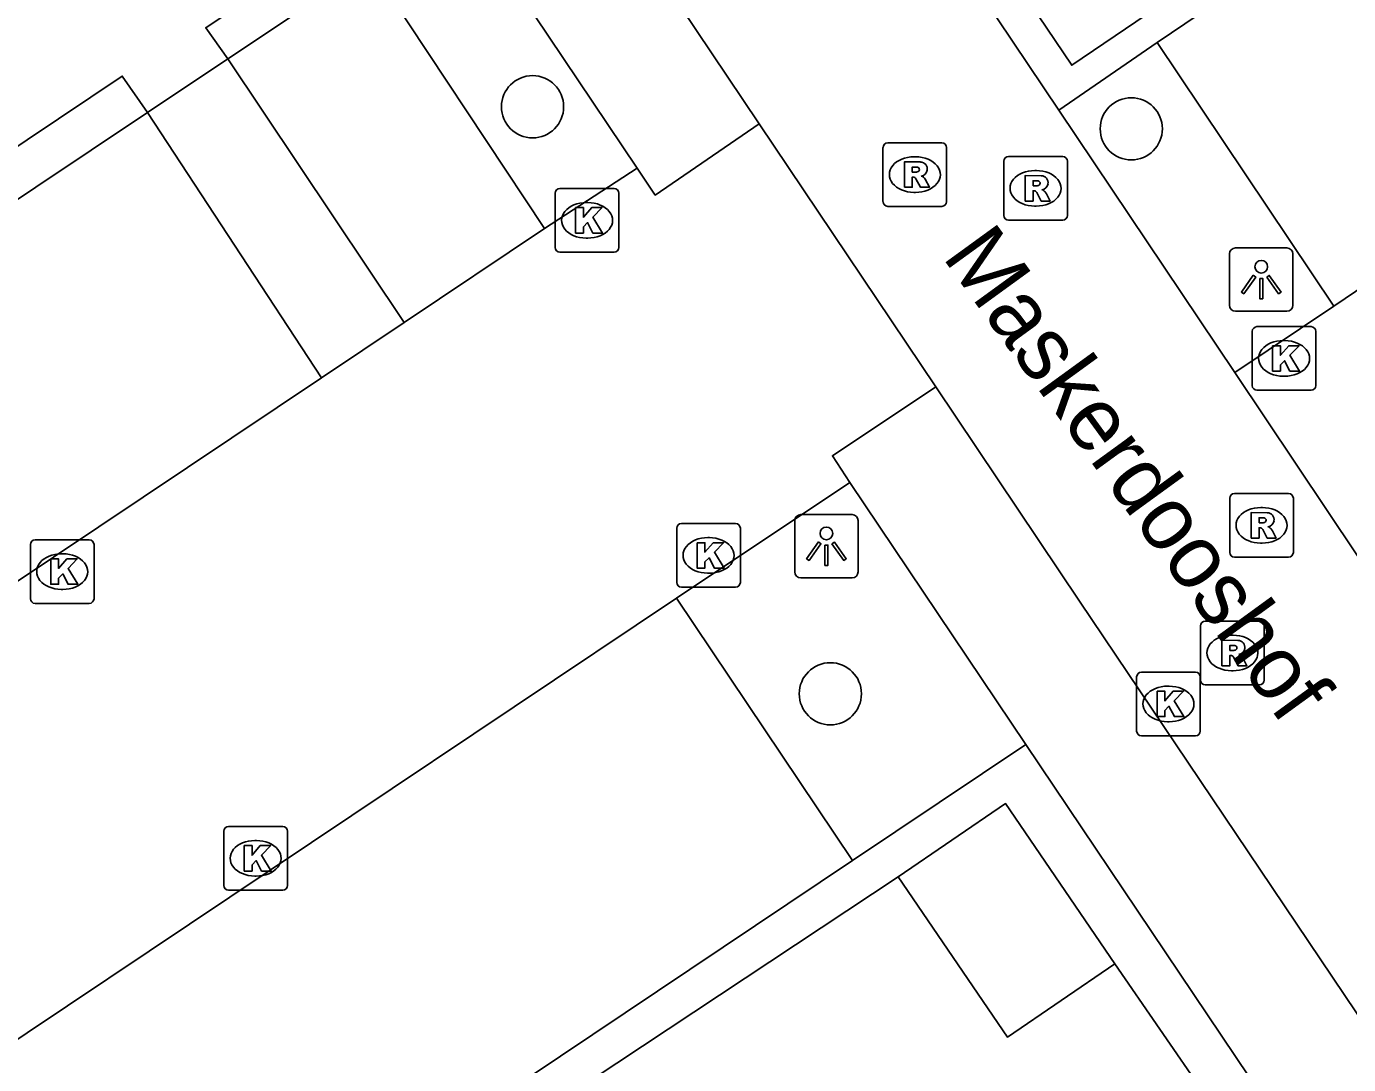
# Model space of a CAD drawing. Extents: x 158797 to 159887, y 384318 to 385255.
# Drawn here: x 159021.65 to 159042.44, y 384716.62 to 384732.95 of the extents above; entities that cross this region are included whole.
import ezdxf

# ---------------------------------------------------------------- set-up
doc = ezdxf.new("R2010")
doc.units = 0
for name, color, linetype in [('IMGEO_Boom', 7, 'Continuous'), ('IMGEO_Haag', 7, 'Continuous'), ('IMGEO_Kolk', 7, 'Continuous'), ('IMGEO_Lichtpunt', 7, 'Continuous'), ('IMGEO_Openbare_ruimte_label', 7, 'Continuous'), ('IMGEO_Pand', 7, 'Continuous'), ('IMGEO_Parkeervlak_open', 7, 'Continuous'), ('IMGEO_Rijbaan_lokaal_open', 7, 'Continuous'), ('IMGEO_Rioolput', 7, 'Continuous'), ('IMGEO_Voetpad_open', 7, 'Continuous')]:
    doc.layers.add(name, color=color, linetype=linetype)

msp = doc.modelspace()

# ---------------------------------------------------------------- linework, layer by layer
at = {"layer": 'IMGEO_Boom'}
for centre in [(159029.611, 384731.689), (159039.027, 384731.342), (159034.294, 384722.455)]:
    msp.add_circle(centre, 0.489, dxfattribs=at)
at = {"layer": 'IMGEO_Haag'}
for points in [[(159024.819, 384732.442), (159024.47, 384732.932), (159025.836, 384733.853)], [(159039.432, 384732.701), (159037.886, 384731.637)], [(159005.088, 384700.795), (159017.999, 384709.332), (159009.213, 384722.809), (159010.167, 384723.465), (159023.158, 384732.172), (159023.556, 384731.598)], [(159037.367, 384721.658), (159034.645, 384719.834)], [(159016.845, 384688.805), (159016.999, 384688.587), (159030.87, 384697.932), (159024.718, 384707.573), (159022.492, 384711.051), (159035.359, 384719.573)], [(159038.77, 384718.208), (159041.598, 384714.096), (159042.202, 384714.463)]]:
    msp.add_lwpolyline(points, dxfattribs=at)
at = {"layer": 'IMGEO_Kolk'}
for p, q in [((159029.967, 384729.476), (159029.967, 384730.328)), ((159030.042, 384730.402), (159030.894, 384730.402)), ((159030.968, 384730.328), (159030.968, 384729.476)), ((159030.455, 384730.182), (159030.48, 384730.182)), ((159030.478, 384729.622), (159030.453, 384729.622)), ((159030.894, 384729.402), (159030.042, 384729.402)), ((159041.004, 384728.23), (159041.856, 384728.23)), ((159040.929, 384727.304), (159040.929, 384728.156)), ((159041.417, 384728.01), (159041.442, 384728.01)), ((159041.93, 384728.156), (159041.93, 384727.304)), ((159041.44, 384727.45), (159041.415, 384727.45)), ((159041.856, 384727.23), (159041.004, 384727.23)), ((159031.878, 384724.206), (159031.878, 384725.058)), ((159031.953, 384725.132), (159032.805, 384725.132)), ((159032.879, 384725.058), (159032.879, 384724.206)), ((159021.788, 384724.877), (159022.64, 384724.877)), ((159032.366, 384724.912), (159032.391, 384724.912)), ((159021.713, 384723.951), (159021.713, 384724.803)), ((159022.201, 384724.657), (159022.226, 384724.657)), ((159022.714, 384724.803), (159022.714, 384723.951)), ((159032.389, 384724.352), (159032.364, 384724.352)), ((159022.224, 384724.097), (159022.199, 384724.097)), ((159032.805, 384724.132), (159031.953, 384724.132)), ((159022.64, 384723.877), (159021.788, 384723.877)), ((159039.186, 384722.795), (159040.038, 384722.795)), ((159039.111, 384721.869), (159039.111, 384722.721)), ((159039.599, 384722.575), (159039.624, 384722.575)), ((159040.112, 384722.721), (159040.112, 384721.869)), ((159039.622, 384722.015), (159039.597, 384722.015)), ((159040.038, 384721.795), (159039.186, 384721.795)), ((159024.755, 384719.441), (159024.755, 384720.293)), ((159024.83, 384720.367), (159025.682, 384720.367)), ((159025.756, 384720.293), (159025.756, 384719.441)), ((159025.243, 384720.147), (159025.268, 384720.147)), ((159025.266, 384719.587), (159025.241, 384719.587)), ((159025.682, 384719.367), (159024.83, 384719.367))]:
    msp.add_line(p, q, dxfattribs=at)
for points in [[(159029.967, 384729.476), (159029.967, 384730.328)], [(159030.042, 384730.402), (159030.894, 384730.402)], [(159030.968, 384730.328), (159030.968, 384729.476)], [(159030.288, 384730.102), (159030.411, 384730.102), (159030.411, 384729.951), (159030.541, 384730.102), (159030.705, 384730.102), (159030.559, 384729.951), (159030.712, 384729.702), (159030.56, 384729.702), (159030.475, 384729.866), (159030.411, 384729.799), (159030.411, 384729.702), (159030.288, 384729.702), (159030.288, 384730.102)], [(159030.894, 384729.402), (159030.042, 384729.402)], [(159041.004, 384728.23), (159041.856, 384728.23)], [(159040.929, 384727.304), (159040.929, 384728.156)], [(159041.93, 384728.156), (159041.93, 384727.304)], [(159041.25, 384727.93), (159041.373, 384727.93), (159041.373, 384727.779), (159041.503, 384727.93), (159041.667, 384727.93), (159041.521, 384727.779), (159041.674, 384727.53), (159041.522, 384727.53), (159041.437, 384727.694), (159041.373, 384727.627), (159041.373, 384727.53), (159041.25, 384727.53), (159041.25, 384727.93)], [(159041.856, 384727.23), (159041.004, 384727.23)], [(159031.878, 384724.206), (159031.878, 384725.058)], [(159031.953, 384725.132), (159032.805, 384725.132)], [(159032.879, 384725.058), (159032.879, 384724.206)], [(159021.788, 384724.877), (159022.64, 384724.877)], [(159032.199, 384724.832), (159032.322, 384724.832), (159032.322, 384724.681), (159032.452, 384724.832), (159032.616, 384724.832), (159032.47, 384724.681), (159032.623, 384724.432), (159032.471, 384724.432), (159032.386, 384724.596), (159032.322, 384724.529), (159032.322, 384724.432), (159032.199, 384724.432), (159032.199, 384724.832)], [(159021.713, 384723.951), (159021.713, 384724.803)], [(159022.714, 384724.803), (159022.714, 384723.951)], [(159022.034, 384724.577), (159022.157, 384724.577), (159022.157, 384724.426), (159022.287, 384724.577), (159022.451, 384724.577), (159022.305, 384724.426), (159022.458, 384724.177), (159022.306, 384724.177), (159022.221, 384724.341), (159022.157, 384724.274), (159022.157, 384724.177), (159022.034, 384724.177), (159022.034, 384724.577)], [(159032.805, 384724.132), (159031.953, 384724.132)], [(159022.64, 384723.877), (159021.788, 384723.877)], [(159039.186, 384722.795), (159040.038, 384722.795)], [(159039.111, 384721.869), (159039.111, 384722.721)], [(159040.112, 384722.721), (159040.112, 384721.869)], [(159039.432, 384722.495), (159039.555, 384722.495), (159039.555, 384722.344), (159039.685, 384722.495), (159039.849, 384722.495), (159039.703, 384722.344), (159039.856, 384722.095), (159039.704, 384722.095), (159039.619, 384722.259), (159039.555, 384722.192), (159039.555, 384722.095), (159039.432, 384722.095), (159039.432, 384722.495)], [(159040.038, 384721.795), (159039.186, 384721.795)], [(159024.755, 384719.441), (159024.755, 384720.293)], [(159024.83, 384720.367), (159025.682, 384720.367)], [(159025.756, 384720.293), (159025.756, 384719.441)], [(159025.076, 384720.067), (159025.199, 384720.067), (159025.199, 384719.916), (159025.329, 384720.067), (159025.493, 384720.067), (159025.347, 384719.916), (159025.5, 384719.667), (159025.348, 384719.667), (159025.263, 384719.831), (159025.199, 384719.764), (159025.199, 384719.667), (159025.076, 384719.667), (159025.076, 384720.067)], [(159025.682, 384719.367), (159024.83, 384719.367)]]:
    msp.add_lwpolyline(points, dxfattribs=at)
for centre, start, end in [((159030.044, 384730.326), 91.552, 178.448), ((159030.044, 384730.326), 91.552, 178.448), ((159030.892, 384730.326), 1.552, 88.448), ((159030.892, 384730.326), 1.552, 88.448), ((159030.044, 384729.478), 181.552, 268.448), ((159030.044, 384729.478), 181.552, 268.448), ((159030.892, 384729.478), 271.552, 358.448), ((159030.892, 384729.478), 271.552, 358.448), ((159041.006, 384728.154), 91.552, 178.448), ((159041.006, 384728.154), 91.552, 178.448), ((159041.854, 384728.154), 1.552, 88.448), ((159041.854, 384728.154), 1.552, 88.448), ((159041.006, 384727.306), 181.552, 268.448), ((159041.006, 384727.306), 181.552, 268.448), ((159041.854, 384727.306), 271.552, 358.448), ((159041.854, 384727.306), 271.552, 358.448), ((159031.955, 384725.056), 91.552, 178.448), ((159031.955, 384725.056), 91.552, 178.448), ((159032.803, 384725.056), 1.552, 88.448), ((159032.803, 384725.056), 1.552, 88.448), ((159021.79, 384724.801), 91.552, 178.448), ((159021.79, 384724.801), 91.552, 178.448), ((159022.638, 384724.801), 1.552, 88.448), ((159022.638, 384724.801), 1.552, 88.448), ((159031.955, 384724.208), 181.552, 268.448), ((159031.955, 384724.208), 181.552, 268.448), ((159032.803, 384724.208), 271.552, 358.448), ((159032.803, 384724.208), 271.552, 358.448), ((159021.79, 384723.953), 181.552, 268.448), ((159021.79, 384723.953), 181.552, 268.448), ((159022.638, 384723.953), 271.552, 358.448), ((159022.638, 384723.953), 271.552, 358.448), ((159039.188, 384722.719), 91.552, 178.448), ((159039.188, 384722.719), 91.552, 178.448), ((159040.036, 384722.719), 1.552, 88.448), ((159040.036, 384722.719), 1.552, 88.448), ((159039.188, 384721.871), 181.552, 268.448), ((159039.188, 384721.871), 181.552, 268.448), ((159040.036, 384721.871), 271.552, 358.448), ((159040.036, 384721.871), 271.552, 358.448), ((159024.832, 384720.291), 91.552, 178.448), ((159024.832, 384720.291), 91.552, 178.448), ((159025.68, 384720.291), 1.552, 88.448), ((159025.68, 384720.291), 1.552, 88.448), ((159024.832, 384719.443), 181.552, 268.448), ((159024.832, 384719.443), 181.552, 268.448), ((159025.68, 384719.443), 271.552, 358.448), ((159025.68, 384719.443), 271.552, 358.448)]:
    msp.add_arc(centre, 0.0765, start, end, dxfattribs=at)
for centre, major_axis, ratio, start_param, end_param in [((159030.454, 384729.902), (-0.387, 0.002), 0.722429, 4.712389, 7.853982), ((159030.479, 384729.902), (-0.39, 0.002), 0.717154, 1.570796, 4.712389), ((159041.416, 384727.73), (-0.387, 0.002), 0.722429, 4.712389, 7.853982), ((159041.441, 384727.73), (-0.39, 0.002), 0.717154, 1.570796, 4.712389), ((159032.365, 384724.632), (-0.387, 0.002), 0.722429, 4.712389, 7.853982), ((159032.39, 384724.632), (-0.39, 0.002), 0.717154, 1.570796, 4.712389), ((159022.2, 384724.377), (-0.387, 0.002), 0.722429, 4.712389, 7.853982), ((159022.225, 384724.377), (-0.39, 0.002), 0.717154, 1.570796, 4.712389), ((159039.598, 384722.295), (-0.387, 0.002), 0.722429, 4.712389, 7.853982), ((159039.623, 384722.295), (-0.39, 0.002), 0.717154, 1.570796, 4.712389), ((159025.242, 384719.867), (-0.387, 0.002), 0.722429, 4.712389, 7.853982), ((159025.267, 384719.867), (-0.39, 0.002), 0.717154, 1.570796, 4.712389)]:
    msp.add_ellipse(centre, major_axis=major_axis, ratio=ratio, start_param=start_param, end_param=end_param, dxfattribs=at)
at = {"layer": 'IMGEO_Lichtpunt'}
for p, q in [((159041.474, 384729.469), (159040.666, 384729.469)), ((159041.474, 384729.469), (159040.666, 384729.469)), ((159040.572, 384729.374), (159040.572, 384728.567)), ((159040.572, 384729.374), (159040.572, 384728.567)), ((159041.568, 384728.567), (159041.568, 384729.374)), ((159041.568, 384728.567), (159041.568, 384729.374)), ((159040.666, 384728.473), (159041.474, 384728.473)), ((159040.666, 384728.473), (159041.474, 384728.473)), ((159034.636, 384725.274), (159033.828, 384725.274)), ((159034.636, 384725.274), (159033.828, 384725.274)), ((159033.734, 384725.179), (159033.734, 384724.372)), ((159033.734, 384725.179), (159033.734, 384724.372)), ((159034.73, 384724.372), (159034.73, 384725.179)), ((159034.73, 384724.372), (159034.73, 384725.179)), ((159033.828, 384724.278), (159034.636, 384724.278)), ((159033.828, 384724.278), (159034.636, 384724.278))]:
    msp.add_line(p, q, dxfattribs=at)
for points in [[(159040.946, 384729.038), (159040.985, 384729.01), (159040.797, 384728.748), (159040.759, 384728.775), (159040.946, 384729.038)], [(159041.048, 384728.99), (159041.095, 384728.99), (159041.095, 384728.668), (159041.048, 384728.668), (159041.048, 384728.99)], [(159041.158, 384729.01), (159041.196, 384729.037), (159041.383, 384728.775), (159041.344, 384728.747), (159041.158, 384729.01)], [(159034.108, 384724.843), (159034.147, 384724.815), (159033.959, 384724.553), (159033.921, 384724.58), (159034.108, 384724.843)], [(159034.32, 384724.815), (159034.358, 384724.842), (159034.545, 384724.58), (159034.506, 384724.552), (159034.32, 384724.815)], [(159034.21, 384724.795), (159034.257, 384724.795), (159034.257, 384724.473), (159034.21, 384724.473), (159034.21, 384724.795)]]:
    msp.add_lwpolyline(points, dxfattribs=at)
for centre in [(159041.071, 384729.172), (159034.233, 384724.977)]:
    msp.add_circle(centre, 0.0994, dxfattribs=at)
for centre, start, end in [((159040.666, 384729.374), 90, 180), ((159040.666, 384729.374), 90, 180), ((159041.474, 384729.374), 0, 90), ((159041.474, 384729.374), 0, 90), ((159040.666, 384728.567), 180, 270), ((159040.666, 384728.567), 180, 270), ((159041.474, 384728.567), 270, 0), ((159041.474, 384728.567), 270, 360), ((159033.828, 384725.179), 90, 180), ((159033.828, 384725.179), 90, 180), ((159034.636, 384725.179), 0, 90), ((159034.636, 384725.179), 0, 90), ((159033.828, 384724.372), 180, 270), ((159033.828, 384724.372), 180, 270), ((159034.636, 384724.372), 270, 0), ((159034.636, 384724.372), 270, 360)]:
    msp.add_arc(centre, 0.0946, start, end, dxfattribs=at)
at = {"layer": 'IMGEO_Pand'}
for points in [[(159039.779, 384733.493), (159038.091, 384732.343), (159036.389, 384734.87)], [(159035.359, 384719.573), (159037.05, 384720.727), (159038.77, 384718.208)], [(159038.77, 384718.208), (159037.078, 384717.054), (159035.359, 384719.573)]]:
    msp.add_lwpolyline(points, dxfattribs=at)
at = {"layer": 'IMGEO_Parkeervlak_open'}
for points in [[(159039.432, 384732.701), (159054.064, 384742.579)], [(159024.819, 384732.442), (159027.046, 384733.93)], [(159027.046, 384733.93), (159029.8, 384729.773)], [(159042.211, 384728.554), (159039.432, 384732.701)], [(159012.982, 384724.532), (159023.556, 384731.598)], [(159031.875, 384723.961), (159034.645, 384719.834)], [(159034.645, 384719.834), (159021.882, 384711.279)]]:
    msp.add_lwpolyline(points, dxfattribs=at)
at = {"layer": 'IMGEO_Rijbaan_lokaal_open'}
for points in [[(159018.325, 384753.477), (159026.727, 384741.032), (159033.174, 384731.422)], [(159042.211, 384728.554), (159056.921, 384738.516), (159054.18, 384742.657)], [(159037.886, 384731.637), (159031.62, 384740.977)], [(159040.655, 384727.511), (159037.886, 384731.637)], [(159031.257, 384730.722), (159031.541, 384730.299), (159033.174, 384731.422)], [(159033.174, 384731.422), (159035.952, 384727.281)], [(159029.8, 384729.773), (159031.257, 384730.722)], [(159027.59, 384728.294), (159029.8, 384729.773)], [(159040.655, 384727.511), (159042.211, 384728.554)], [(159026.289, 384727.424), (159027.59, 384728.294)], [(159015.764, 384720.383), (159026.289, 384727.424)], [(159044.027, 384722.47), (159040.655, 384727.511)], [(159035.952, 384727.281), (159034.326, 384726.199), (159034.599, 384725.777)], [(159035.952, 384727.281), (159038.211, 384723.914), (159052.049, 384703.346), (159059.563, 384692.109)], [(159034.599, 384725.777), (159031.875, 384723.961)], [(159031.875, 384723.961), (159019.105, 384715.414)]]:
    msp.add_lwpolyline(points, dxfattribs=at)
at = {"layer": 'IMGEO_Rioolput'}
for p, q in [((159035.197, 384731.122), (159036.049, 384731.122)), ((159035.122, 384730.196), (159035.122, 384731.048)), ((159035.61, 384730.902), (159035.635, 384730.902)), ((159036.123, 384731.048), (159036.123, 384730.196)), ((159037.096, 384730.906), (159037.948, 384730.906)), ((159037.021, 384729.98), (159037.021, 384730.832)), ((159037.509, 384730.686), (159037.534, 384730.686)), ((159038.022, 384730.832), (159038.022, 384729.98)), ((159035.633, 384730.342), (159035.608, 384730.342)), ((159036.049, 384730.122), (159035.197, 384730.122)), ((159037.532, 384730.126), (159037.507, 384730.126)), ((159037.948, 384729.906), (159037.096, 384729.906)), ((159040.575, 384724.679), (159040.575, 384725.531)), ((159040.65, 384725.605), (159041.502, 384725.605)), ((159041.576, 384725.531), (159041.576, 384724.679)), ((159041.063, 384725.385), (159041.088, 384725.385)), ((159041.086, 384724.825), (159041.061, 384724.825)), ((159041.502, 384724.605), (159040.65, 384724.605)), ((159040.191, 384723.597), (159041.043, 384723.597)), ((159040.116, 384722.671), (159040.116, 384723.523)), ((159040.604, 384723.377), (159040.629, 384723.377)), ((159041.117, 384723.523), (159041.117, 384722.671)), ((159040.627, 384722.817), (159040.602, 384722.817)), ((159041.043, 384722.597), (159040.191, 384722.597))]:
    msp.add_line(p, q, dxfattribs=at)
for points in [[(159035.197, 384731.122), (159036.049, 384731.122)], [(159035.122, 384730.196), (159035.122, 384731.048)], [(159036.123, 384731.048), (159036.123, 384730.196)], [(159037.096, 384730.906), (159037.948, 384730.906)], [(159035.711, 384730.82), (159035.459, 384730.822), (159035.459, 384730.422)], [(159035.637, 384730.741), (159035.583, 384730.741), (159035.583, 384730.66)], [(159035.583, 384730.66), (159035.635, 384730.66)], [(159037.021, 384729.98), (159037.021, 384730.832)], [(159038.022, 384730.832), (159038.022, 384729.98)], [(159035.459, 384730.422), (159035.583, 384730.422), (159035.583, 384730.584), (159035.594, 384730.584)], [(159035.641, 384730.555), (159035.712, 384730.422), (159035.852, 384730.422), (159035.787, 384730.548)], [(159037.61, 384730.604), (159037.358, 384730.606), (159037.358, 384730.206)], [(159037.536, 384730.525), (159037.482, 384730.525), (159037.482, 384730.444)], [(159037.482, 384730.444), (159037.534, 384730.444)], [(159037.358, 384730.206), (159037.482, 384730.206), (159037.482, 384730.368), (159037.493, 384730.368)], [(159037.54, 384730.339), (159037.611, 384730.206), (159037.751, 384730.206), (159037.686, 384730.332)], [(159036.049, 384730.122), (159035.197, 384730.122)], [(159037.948, 384729.906), (159037.096, 384729.906)], [(159040.575, 384724.679), (159040.575, 384725.531)], [(159040.65, 384725.605), (159041.502, 384725.605)], [(159041.576, 384725.531), (159041.576, 384724.679)], [(159041.164, 384725.303), (159040.912, 384725.305), (159040.912, 384724.905)], [(159040.912, 384724.905), (159041.036, 384724.905), (159041.036, 384725.067), (159041.047, 384725.067)], [(159041.09, 384725.224), (159041.036, 384725.224), (159041.036, 384725.143)], [(159041.036, 384725.143), (159041.088, 384725.143)], [(159041.094, 384725.038), (159041.165, 384724.905), (159041.305, 384724.905), (159041.24, 384725.031)], [(159041.502, 384724.605), (159040.65, 384724.605)], [(159040.191, 384723.597), (159041.043, 384723.597)], [(159040.116, 384722.671), (159040.116, 384723.523)], [(159041.117, 384723.523), (159041.117, 384722.671)], [(159040.705, 384723.295), (159040.453, 384723.297), (159040.453, 384722.897)], [(159040.631, 384723.216), (159040.577, 384723.216), (159040.577, 384723.135)], [(159040.453, 384722.897), (159040.577, 384722.897), (159040.577, 384723.059), (159040.588, 384723.059)], [(159040.577, 384723.135), (159040.629, 384723.135)], [(159040.635, 384723.03), (159040.706, 384722.897), (159040.846, 384722.897), (159040.781, 384723.023)], [(159041.043, 384722.597), (159040.191, 384722.597)]]:
    msp.add_lwpolyline(points, dxfattribs=at)
for centre, radius, start, end in [((159035.199, 384731.046), 0.0765, 91.552, 178.448), ((159035.199, 384731.046), 0.0765, 91.552, 178.448), ((159036.047, 384731.046), 0.0765, 1.552, 88.448), ((159036.047, 384731.046), 0.0765, 1.552, 88.448), ((159037.098, 384730.83), 0.0765, 91.552, 178.448), ((159037.098, 384730.83), 0.0765, 91.552, 178.448), ((159037.946, 384730.83), 0.0765, 1.552, 88.448), ((159037.946, 384730.83), 0.0765, 1.552, 88.448), ((159035.619, 384730.849), 0.19, 274.7715, 282.9687), ((159035.643, 384730.645), 0.0964, 77.0061, 93.1865), ((159035.657, 384730.702), 0.0378, 276.6634, 79.6772), ((159035.71, 384730.71), 0.109, 350.3612, 89.416), ((159035.708, 384730.71), 0.112, 277.5842, 350.9817), ((159035.593, 384730.531), 0.0533, 26.0293, 88.6989), ((159035.692, 384730.495), 0.108, 29.5134, 73.7905), ((159037.518, 384730.633), 0.19, 274.7715, 282.9687), ((159037.542, 384730.429), 0.0964, 77.0061, 93.1865), ((159037.556, 384730.486), 0.0378, 276.6634, 79.6772), ((159037.609, 384730.494), 0.109, 350.3612, 89.416), ((159037.607, 384730.494), 0.112, 277.5842, 350.9817), ((159037.492, 384730.315), 0.0533, 26.0293, 88.6989), ((159037.591, 384730.279), 0.108, 29.5134, 73.7905), ((159035.199, 384730.198), 0.0765, 181.552, 268.448), ((159035.199, 384730.198), 0.0765, 181.552, 268.448), ((159036.047, 384730.198), 0.0765, 271.552, 358.448), ((159036.047, 384730.198), 0.0765, 271.552, 358.448), ((159037.098, 384729.982), 0.0765, 181.552, 268.448), ((159037.098, 384729.982), 0.0765, 181.552, 268.448), ((159037.946, 384729.982), 0.0765, 271.552, 358.448), ((159037.946, 384729.982), 0.0765, 271.552, 358.448), ((159040.652, 384725.529), 0.0765, 91.552, 178.448), ((159040.652, 384725.529), 0.0765, 91.552, 178.448), ((159041.5, 384725.529), 0.0765, 1.552, 88.448), ((159041.5, 384725.529), 0.0765, 1.552, 88.448), ((159041.163, 384725.193), 0.109, 350.3612, 89.416), ((159041.046, 384725.014), 0.0533, 26.0293, 88.6989), ((159041.072, 384725.332), 0.19, 274.7715, 282.9687), ((159041.096, 384725.128), 0.0964, 77.0061, 93.1865), ((159041.11, 384725.185), 0.0378, 276.6634, 79.6772), ((159041.161, 384725.193), 0.112, 277.5842, 350.9817), ((159041.145, 384724.978), 0.108, 29.5134, 73.7905), ((159040.652, 384724.681), 0.0765, 181.552, 268.448), ((159040.652, 384724.681), 0.0765, 181.552, 268.448), ((159041.5, 384724.681), 0.0765, 271.552, 358.448), ((159041.5, 384724.681), 0.0765, 271.552, 358.448), ((159040.193, 384723.521), 0.0765, 91.552, 178.448), ((159040.193, 384723.521), 0.0765, 91.552, 178.448), ((159041.041, 384723.521), 0.0765, 1.552, 88.448), ((159041.041, 384723.521), 0.0765, 1.552, 88.448), ((159040.637, 384723.12), 0.0964, 77.0061, 93.1865), ((159040.651, 384723.177), 0.0378, 276.6634, 79.6772), ((159040.704, 384723.185), 0.109, 350.3612, 89.416), ((159040.702, 384723.185), 0.112, 277.5842, 350.9817), ((159040.587, 384723.006), 0.0533, 26.0293, 88.6989), ((159040.613, 384723.324), 0.19, 274.7715, 282.9687), ((159040.686, 384722.97), 0.108, 29.5134, 73.7905), ((159040.193, 384722.673), 0.0765, 181.552, 268.448), ((159040.193, 384722.673), 0.0765, 181.552, 268.448), ((159041.041, 384722.673), 0.0765, 271.552, 358.448), ((159041.041, 384722.673), 0.0765, 271.552, 358.448)]:
    msp.add_arc(centre, radius, start, end, dxfattribs=at)
for centre, major_axis, ratio, start_param, end_param in [((159035.609, 384730.622), (-0.387, 0.002), 0.722429, 4.712389, 7.853982), ((159035.634, 384730.622), (-0.39, 0.002), 0.717154, 1.570796, 4.712389), ((159037.508, 384730.406), (-0.387, 0.002), 0.722429, 4.712389, 7.853982), ((159037.533, 384730.406), (-0.39, 0.002), 0.717154, 1.570796, 4.712389), ((159041.062, 384725.105), (-0.387, 0.002), 0.722429, 4.712389, 7.853982), ((159041.087, 384725.105), (-0.39, 0.002), 0.717154, 1.570796, 4.712389), ((159040.603, 384723.097), (-0.387, 0.002), 0.722429, 4.712389, 7.853982), ((159040.628, 384723.097), (-0.39, 0.002), 0.717154, 1.570796, 4.712389)]:
    msp.add_ellipse(centre, major_axis=major_axis, ratio=ratio, start_param=start_param, end_param=end_param, dxfattribs=at)
at = {"layer": 'IMGEO_Voetpad_open'}
for points in [[(159031.257, 384730.722), (159028.478, 384734.867)], [(159023.556, 384731.598), (159024.819, 384732.442)], [(159027.59, 384728.294), (159024.819, 384732.442)], [(159023.556, 384731.598), (159026.289, 384727.424)], [(159037.367, 384721.658), (159034.599, 384725.777)], [(159042.202, 384714.463), (159037.367, 384721.658)]]:
    msp.add_lwpolyline(points, dxfattribs=at)

# ---------------------------------------------------------------- texts
at = {"layer": 'IMGEO_Openbare_ruimte_label'}
msp.add_text('Maskerdooshof', height=1, rotation=306.0105, dxfattribs=at).set_placement((159036.041, 384729.332))

doc.saveas('drawing.dxf')
